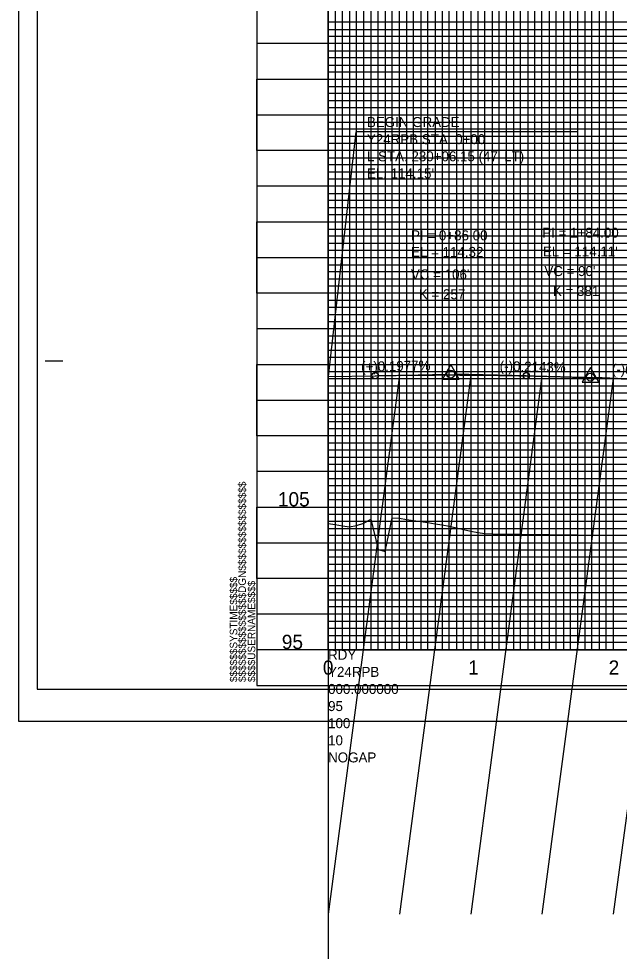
# Model space of a CAD drawing. Extents: x 2345490 to 2436403, y 465165 to 573888.
# Drawn here: x 2410678 to 2411100, y 536614 to 537268 of the extents above; entities that cross this region are included whole.
import ezdxf

# ---------------------------------------------------------------- set-up
doc = ezdxf.new("R2010")
doc.units = 0
for name, color, linetype in [('Old_Level_1', 7, 'Continuous'), ('Old_Level_18', 7, 'Continuous'), ('Old_Level_2', 7, 'Continuous'), ('Old_Level_40', 7, 'Continuous'), ('Old_Level_41', 7, 'Continuous'), ('Old_Level_42', 7, 'Continuous'), ('Old_Level_43', 7, 'Continuous'), ('Old_Level_50', 7, 'Continuous'), ('Old_Level_51', 7, 'Continuous'), ('Old_Level_52', 7, 'Continuous'), ('Old_Level_62', 7, 'Continuous'), ('Old_Level_63', 7, 'Continuous')]:
    doc.layers.add(name, color=color, linetype=linetype)

msp = doc.modelspace()

# ---------------------------------------------------------------- linework, layer by layer
at = {"layer": 'Old_Level_1'}
msp.add_lwpolyline([(2410895.325, 536914.009), (2410900.325, 536913.24775), (2410905.325, 536912.48575), (2410910.325, 536911.72375), (2410915.325, 536912.667), (2410920.325, 536914.14725), (2410925.325, 536916.964), (2410930.325, 536895.8055), (2410935.325, 536894.306), (2410940.325, 536917.8945), (2410945.325, 536917.70475), (2410950.325, 536916.9335), (2410955.325, 536916.169), (2410960.325, 536915.40475), (2410965.325, 536914.6075), (2410970.325, 536913.744), (2410975.325, 536913.08075), (2410980.325, 536912.05075), (2410985.325, 536910.937), (2410990.325, 536909.82425), (2410995.325, 536908.7125), (2411000.325, 536907.60175), (2411005.325, 536907.09525), (2411010.325, 536906.8425), (2411015.325, 536906.629), (2411020.325, 536906.57225), (2411025.325, 536906.51575), (2411030.325, 536906.4595), (2411035.325, 536906.4035), (2411040.325, 536906.34775), (2411045.325, 536906.29225), (2411050.325, 536906.237), (2411055.325, 536906.182), (2411060.325, 536906.1715), (2411065.325, 536906.211), (2411070.325, 536906.12625), (2411075.325, 536905.919), (2411080.325, 536905.778), (2411085.325, 536905.8145), (2411090.325, 536905.85075), (2411095.325, 536905.97225), (2411100.325, 536905.916)], dxfattribs=at)
at = {"layer": 'Old_Level_18'}
msp.add_line((2410845.325, 536800.5035), (2410845.325, 536800.5035), dxfattribs=at)
msp.add_line((2410845.325, 536800.5035), (2410845.325, 536800.5035), dxfattribs=at)
msp.add_lwpolyline([(2412345.325, 537850.5035), (2410845.325, 537850.5035), (2410845.325, 536800.5035), (2412345.325, 536800.5035)], close=True, dxfattribs=at)
at = {"layer": 'Old_Level_2'}
for p, q in [((2410914.74325, 537188.55075), (2410895.325, 537017.0035)), ((2411069.9315, 537188.55075), (2410914.74325, 537188.55075)), ((2410895.325, 537017.0035), (2410928.325, 537017.65575)), ((2410928.325, 537017.65575), (2410978.57575, 537018.64875)), ((2411034.325, 537017.56775), (2410984.0745, 537018.64425)), ((2411034.325, 537017.56775), (2411076.57575, 537016.662)), ((2411124.325, 537014.57725), (2411082.07225, 537016.4795))]:
    msp.add_line(p, q, dxfattribs=at)
for points in [[(2410975.45375, 537015.328), (2410987.19625, 537015.328), (2410981.32525, 537025.45375)], [(2411073.45375, 537013.228), (2411085.19625, 537013.228), (2411079.32525, 537023.35375)]]:
    msp.add_lwpolyline(points, close=True, dxfattribs=at)
for centre, radius in [((2410928.325, 537017.65575), 2.25), ((2410981.325, 537018.70325), 2.75), ((2411034.325, 537017.56775), 2.25), ((2411079.325, 537016.60325), 2.75)]:
    msp.add_circle(centre, radius, dxfattribs=at)
for points in [[(2410928.325, 537017.65575), (2410930.445, 537017.69675), (2410932.565, 537017.736), (2410934.685, 537017.7735), (2410936.805, 537017.80925), (2410938.925, 537017.8435), (2410941.045, 537017.87575), (2410943.165, 537017.90625), (2410945.285, 537017.935), (2410947.405, 537017.962), (2410949.525, 537017.9875), (2410951.645, 537018.011), (2410953.765, 537018.03275), (2410955.885, 537018.053), (2410958.005, 537018.07125), (2410960.125, 537018.08775), (2410962.245, 537018.10275), (2410964.365, 537018.11575), (2410966.485, 537018.127), (2410968.605, 537018.13675), (2410970.725, 537018.1445), (2410972.845, 537018.1505), (2410974.965, 537018.155), (2410977.085, 537018.1575), (2410979.205, 537018.1585), (2410981.325, 537018.1575), (2410983.445, 537018.155), (2410985.565, 537018.1505), (2410987.685, 537018.1445), (2410989.805, 537018.1365), (2410991.925, 537018.127), (2410994.045, 537018.1155), (2410996.165, 537018.1025), (2410998.285, 537018.0875), (2411000.405, 537018.071), (2411002.525, 537018.0525), (2411004.645, 537018.0325), (2411006.765, 537018.01075), (2411008.885, 537017.987), (2411011.005, 537017.96175), (2411013.125, 537017.9345), (2411015.245, 537017.90575), (2411017.365, 537017.87525), (2411019.485, 537017.84275), (2411021.605, 537017.80875), (2411023.725, 537017.773), (2411025.845, 537017.7355), (2411027.965, 537017.696), (2411030.085, 537017.655), (2411032.205, 537017.61225), (2411034.325, 537017.56775)], [(2411034.325, 537017.56775), (2411036.125, 537017.52875), (2411037.925, 537017.48875), (2411039.725, 537017.448), (2411041.525, 537017.4065), (2411043.325, 537017.36425), (2411045.125, 537017.321), (2411046.925, 537017.27675), (2411048.725, 537017.232), (2411050.525, 537017.186), (2411052.325, 537017.1395), (2411054.125, 537017.092), (2411055.925, 537017.04375), (2411057.725, 537016.9945), (2411059.525, 537016.9445), (2411061.325, 537016.8935), (2411063.125, 537016.84175), (2411064.925, 537016.78925), (2411066.725, 537016.73575), (2411068.525, 537016.6815), (2411070.325, 537016.62625), (2411072.125, 537016.57025), (2411073.925, 537016.5135), (2411075.725, 537016.45575), (2411077.525, 537016.39725), (2411079.325, 537016.338), (2411081.125, 537016.27775), (2411082.925, 537016.2165), (2411084.725, 537016.15475), (2411086.525, 537016.09175), (2411088.325, 537016.02825), (2411090.125, 537015.96375), (2411091.925, 537015.8985), (2411093.725, 537015.83225), (2411095.525, 537015.76525), (2411097.325, 537015.69725), (2411099.125, 537015.6285), (2411100.925, 537015.559), (2411102.725, 537015.4885), (2411104.525, 537015.41725), (2411106.325, 537015.34525), (2411108.125, 537015.27225), (2411109.925, 537015.1985), (2411111.725, 537015.12375), (2411113.525, 537015.04825), (2411115.325, 537014.97175), (2411117.125, 537014.8945), (2411118.925, 537014.8165), (2411120.725, 537014.7375), (2411122.525, 537014.65775), (2411124.325, 537014.57725)]]:
    msp.add_spline(points, degree=3, dxfattribs=at)
at = {"layer": 'Old_Level_40'}
msp.add_line((2410845.325, 536800.5035), (2410845.325, 536800.5035), dxfattribs=at)
msp.add_line((2410845.325, 536800.5035), (2410845.325, 536800.5035), dxfattribs=at)
msp.add_line((2410845.325, 536800.5035), (2410845.325, 536800.5035), dxfattribs=at)
msp.add_line((2410845.325, 536800.5035), (2410845.325, 536800.5035), dxfattribs=at)
at = {"layer": 'Old_Level_41'}
for p, q in [((2410696.825, 537028.0035), (2410709.325, 537028.0035)), ((2412345.325, 536825.5035), (2410845.325, 536825.5035))]:
    msp.add_line(p, q, dxfattribs=at)
for points in [[(2410845.325, 537850.5035), (2410895.325, 537850.5035), (2410895.325, 536825.5035), (2410945.325, 536825.5035), (2410945.325, 537850.5035), (2410995.325, 537850.5035), (2410995.325, 536825.5035), (2411045.325, 536825.5035), (2411045.325, 537850.5035), (2411095.325, 537850.5035), (2411095.325, 536825.5035), (2411145.325, 536825.5035), (2411145.325, 537850.5035), (2411195.325, 537850.5035), (2411195.325, 536825.5035), (2411245.325, 536825.5035), (2411245.325, 537850.5035), (2411295.325, 537850.5035), (2411295.325, 536825.5035), (2411345.325, 536825.5035), (2411345.325, 537850.5035), (2411395.325, 537850.5035)], [(2410920.325, 536825.5035), (2410920.325, 537850.5035), (2410970.325, 537850.5035), (2410970.325, 536825.5035), (2411020.325, 536825.5035), (2411020.325, 537850.5035), (2411070.325, 537850.5035), (2411070.325, 536825.5035), (2411120.325, 536825.5035), (2411120.325, 537850.5035), (2411170.325, 537850.5035), (2411170.325, 536825.5035), (2411220.325, 536825.5035), (2411220.325, 537850.5035), (2411270.325, 537850.5035), (2411270.325, 536825.5035), (2411320.325, 536825.5035), (2411320.325, 537850.5035), (2411370.325, 537850.5035), (2411370.325, 536825.5035), (2411420.325, 536825.5035)], [(2412345.325, 537250.5035), (2410845.325, 537250.5035), (2410845.325, 537200.5035), (2412345.325, 537200.5035)], [(2412345.325, 537175.5035), (2410845.325, 537175.5035), (2410845.325, 537225.5035), (2412345.325, 537225.5035)], [(2412345.325, 537150.5035), (2410845.325, 537150.5035), (2410845.325, 537100.5035), (2412345.325, 537100.5035)], [(2412345.325, 537075.5035), (2410845.325, 537075.5035), (2410845.325, 537125.5035), (2412345.325, 537125.5035)], [(2412345.325, 537050.5035), (2410845.325, 537050.5035), (2410845.325, 537000.5035), (2412345.325, 537000.5035)], [(2412345.325, 536950.5035), (2410845.325, 536950.5035), (2410845.325, 536900.5035), (2412345.325, 536900.5035)], [(2412345.325, 536875.5035), (2410845.325, 536875.5035), (2410845.325, 536925.5035), (2412345.325, 536925.5035)], [(2412345.325, 536850.5035), (2410845.325, 536850.5035)], [(2410882.825, 536800.5035), (2410882.825, 536800.5035)]]:
    msp.add_lwpolyline(points, dxfattribs=at)
at = {"layer": 'Old_Level_42'}
msp.add_lwpolyline([(2412345.325, 536975.5035), (2410845.325, 536975.5035), (2410845.325, 537025.5035), (2412345.325, 537025.5035)], dxfattribs=at)
at = {"layer": 'Old_Level_43'}
for points in [[(2410900.325, 537850.5035), (2410900.325, 536825.5035), (2410905.325, 536825.5035), (2410905.325, 537850.5035)], [(2410910.325, 537850.5035), (2410910.325, 536825.5035), (2410915.325, 536825.5035), (2410915.325, 537850.5035)], [(2410925.325, 537850.5035), (2410925.325, 536825.5035), (2410930.325, 536825.5035), (2410930.325, 537850.5035)], [(2410935.325, 537850.5035), (2410935.325, 536825.5035), (2410940.325, 536825.5035), (2410940.325, 537850.5035)], [(2410950.325, 537850.5035), (2410950.325, 536825.5035), (2410955.325, 536825.5035), (2410955.325, 537850.5035)], [(2410960.325, 537850.5035), (2410960.325, 536825.5035), (2410965.325, 536825.5035), (2410965.325, 537850.5035)], [(2410975.325, 537850.5035), (2410975.325, 536825.5035), (2410980.325, 536825.5035), (2410980.325, 537850.5035)], [(2410985.325, 537850.5035), (2410985.325, 536825.5035), (2410990.325, 536825.5035), (2410990.325, 537850.5035)], [(2411000.325, 537850.5035), (2411000.325, 536825.5035), (2411005.325, 536825.5035), (2411005.325, 537850.5035)], [(2411010.325, 537850.5035), (2411010.325, 536825.5035), (2411015.325, 536825.5035), (2411015.325, 537850.5035)], [(2411025.325, 537850.5035), (2411025.325, 536825.5035), (2411030.325, 536825.5035), (2411030.325, 537850.5035)], [(2411035.325, 537850.5035), (2411035.325, 536825.5035), (2411040.325, 536825.5035), (2411040.325, 537850.5035)], [(2411050.325, 537850.5035), (2411050.325, 536825.5035), (2411055.325, 536825.5035), (2411055.325, 537850.5035)], [(2411060.325, 536825.5035), (2411065.325, 536825.5035), (2411065.325, 537850.5035)], [(2411060.325, 537850.5035), (2411060.325, 536825.5035)], [(2411075.325, 537850.5035), (2411075.325, 536825.5035), (2411080.325, 536825.5035), (2411080.325, 537850.5035)], [(2411085.325, 537850.5035), (2411085.325, 536825.5035), (2411090.325, 536825.5035), (2411090.325, 537850.5035)], [(2412295.325, 537265.5035), (2410895.325, 537265.5035), (2410895.325, 537260.5035), (2412295.325, 537260.5035)], [(2412295.325, 537255.5035), (2410895.325, 537255.5035), (2410895.325, 537245.5035), (2412295.325, 537245.5035)], [(2412295.325, 537240.5035), (2410895.325, 537240.5035), (2410895.325, 537235.5035), (2412295.325, 537235.5035)], [(2412295.325, 537230.5035), (2410895.325, 537230.5035), (2410895.325, 537220.5035), (2412295.325, 537220.5035)], [(2412295.325, 537215.5035), (2410895.325, 537215.5035), (2410895.325, 537210.5035), (2412295.325, 537210.5035)], [(2412295.325, 537205.5035), (2410895.325, 537205.5035), (2410895.325, 537195.5035), (2412295.325, 537195.5035)], [(2412295.325, 537190.5035), (2410895.325, 537190.5035), (2410895.325, 537185.5035), (2412295.325, 537185.5035)], [(2412295.325, 537180.5035), (2410895.325, 537180.5035), (2410895.325, 537170.5035), (2412295.325, 537170.5035)], [(2412295.325, 537165.5035), (2410895.325, 537165.5035), (2410895.325, 537160.5035), (2412295.325, 537160.5035)], [(2412295.325, 537155.5035), (2410895.325, 537155.5035), (2410895.325, 537145.5035), (2412295.325, 537145.5035)], [(2412295.325, 537140.5035), (2410895.325, 537140.5035), (2410895.325, 537135.5035), (2412295.325, 537135.5035)], [(2412295.325, 537130.5035), (2410895.325, 537130.5035), (2410895.325, 537120.5035), (2412295.325, 537120.5035)], [(2412295.325, 537115.5035), (2410895.325, 537115.5035), (2410895.325, 537110.5035), (2412295.325, 537110.5035)], [(2412295.325, 537105.5035), (2410895.325, 537105.5035), (2410895.325, 537095.5035), (2412295.325, 537095.5035)], [(2412295.325, 537090.5035), (2410895.325, 537090.5035), (2410895.325, 537085.5035), (2412295.325, 537085.5035)], [(2412295.325, 537080.5035), (2410895.325, 537080.5035), (2410895.325, 537070.5035), (2412295.325, 537070.5035)], [(2412295.325, 537065.5035), (2410895.325, 537065.5035), (2410895.325, 537060.5035), (2412295.325, 537060.5035)], [(2412295.325, 537055.5035), (2410895.325, 537055.5035), (2410895.325, 537045.5035), (2412295.325, 537045.5035)], [(2412295.325, 537040.5035), (2410895.325, 537040.5035), (2410895.325, 537035.5035), (2412295.325, 537035.5035)], [(2412295.325, 537030.5035), (2410895.325, 537030.5035)], [(2410895.325, 537020.5035), (2412295.325, 537020.5035)], [(2412295.325, 537015.5035), (2410895.325, 537015.5035), (2410895.325, 537010.5035), (2412295.325, 537010.5035)], [(2412295.325, 537005.5035), (2410895.325, 537005.5035)], [(2410895.325, 536995.5035), (2412295.325, 536995.5035)], [(2412295.325, 536990.5035), (2410895.325, 536990.5035), (2410895.325, 536985.5035), (2412295.325, 536985.5035)], [(2412295.325, 536980.5035), (2410895.325, 536980.5035), (2410895.325, 536970.5035), (2412295.325, 536970.5035)], [(2412295.325, 536965.5035), (2410895.325, 536965.5035), (2410895.325, 536960.5035), (2412295.325, 536960.5035)], [(2412295.325, 536955.5035), (2410895.325, 536955.5035), (2410895.325, 536945.5035), (2412295.325, 536945.5035)], [(2412295.325, 536940.5035), (2410895.325, 536940.5035), (2410895.325, 536935.5035), (2412295.325, 536935.5035)], [(2412295.325, 536930.5035), (2410895.325, 536930.5035), (2410895.325, 536920.5035), (2412295.325, 536920.5035)], [(2412295.325, 536915.5035), (2410895.325, 536915.5035), (2410895.325, 536910.5035), (2412295.325, 536910.5035)], [(2412295.325, 536905.5035), (2410895.325, 536905.5035), (2410895.325, 536895.5035), (2412295.325, 536895.5035)], [(2412295.325, 536890.5035), (2410895.325, 536890.5035), (2410895.325, 536885.5035), (2412295.325, 536885.5035)], [(2412295.325, 536880.5035), (2410895.325, 536880.5035), (2410895.325, 536870.5035), (2412295.325, 536870.5035)], [(2412295.325, 536865.5035), (2410895.325, 536865.5035), (2410895.325, 536860.5035), (2412295.325, 536860.5035)], [(2412295.325, 536855.5035), (2410895.325, 536855.5035), (2410895.325, 536845.5035), (2412295.325, 536845.5035)], [(2412295.325, 536840.5035), (2410895.325, 536840.5035), (2410895.325, 536835.5035), (2412295.325, 536835.5035)], [(2412295.325, 536830.5035), (2410895.325, 536830.5035)]]:
    msp.add_lwpolyline(points, dxfattribs=at)
at = {"layer": 'Old_Level_50'}
msp.add_line((2410678.325, 536775.5035), (2410678.325, 536775.5035), dxfattribs=at)
msp.add_lwpolyline([(2412357.825, 537853.0535), (2410691.325, 537853.0535), (2410691.325, 536797.9535), (2412357.825, 536797.9535)], close=True, dxfattribs=at)
at = {"layer": 'Old_Level_51'}
msp.add_lwpolyline([(2412362.325, 537875.5035), (2410678.325, 537875.5035), (2410678.325, 536775.5035), (2412362.325, 536775.5035)], close=True, dxfattribs=at)
at = {"layer": 'Old_Level_52'}
msp.add_line((2410691.325, 536797.9535), (2410691.325, 536797.9535), dxfattribs=at)
at = {"layer": 'Old_Level_63'}
for p, q in [((2410895.325, 536825.5035), (2410895.325, 539325.5035)), ((2410895.325, 537044.4035), (2410895.325, 536825.5035)), ((2410945.325, 537017.9735), (2410895.325, 536640.12925)), ((2410995.325, 537018.0835), (2410945.325, 536640.12925)), ((2411045.325, 537017.3135), (2410995.325, 536640.12925)), ((2411095.325, 537015.8035), (2411045.325, 536640.12925)), ((2411145.325, 537013.5635), (2411095.325, 536640.02925)), ((2410895.325, 536825.5035), (2412860.54875, 536825.5035)), ((2410895.325, 536825.5035), (2410895.325, 534325.5035))]:
    msp.add_line(p, q, dxfattribs=at)

# ---------------------------------------------------------------- texts
at = {"layer": 'Old_Level_2'}
for s, height, p in [('BEGIN GRADE', 7.0000005, (2410922.553, 537192.00725)), ('Y24RPB STA. 0+00', 7.0000005, (2410922.553, 537180.007)), ("L STA. 230+06.15 (47' LT)", 7.0000005, (2410922.553, 537168.007)), ("EL. 114.15'", 7.0000005, (2410922.553, 537156.007)), ('PI = 0+86.00', 7.0000005, (2410953.50975, 537112.555)), ('PI = 1+84.00', 7.0000005, (2411045.5225, 537114.44775)), ("EL = 114.32'", 7.0000005, (2410953.50975, 537100.94)), ("EL = 114.11'", 7.0000005, (2411045.92175, 537101.23575)), ("VC = 106'", 7.000001, (2410953.3845, 537085.225)), ("VC = 90'", 7.000001, (2411046.99375, 537087.517)), ('K = 257', 7.000001, (2410958.9725, 537071.2745)), ('K = 381', 7.000001, (2411052.981, 537073.56675))]:
    msp.add_text(s, height=height, dxfattribs=at).set_placement(p)
for s, rotation, p in [('(+)0.1977%', 1.13244444, (2410918.51775, 537020.462)), ('(-)0.2143%', 358.77242222, (2411015.59825, 537020.96925)), ('(-)0.4503%', 357.42193056, (2411094.20625, 537018.936))]:
    msp.add_text(s, height=7.000001, rotation=rotation, dxfattribs=at).set_placement(p)
at = {"layer": 'Old_Level_41'}
for s, p in [('$$$$$$$$$$$$$$$$DGN$$$$$$$$$$$$$$$$', (2410837.675, 536802.866)), ('$$$$$$SYSTIME$$$$$', (2410831.625, 536802.866)), ('$$$$USERNAME$$$$', (2410844.25, 536802.8785))]:
    msp.add_text(s, height=5.25, rotation=90, dxfattribs=at).set_placement(p)
at = {"layer": 'Old_Level_62'}
for s, height, p in [('105', 10.000001, (2410860.1115, 536926.0035)), ('95', 10.000001, (2410862.869, 536826.0035)), ('0', 10, (2410891.666, 536808.0035)), ('1', 10, (2410993.5055, 536808.0035)), ('2', 10, (2411092.054, 536808.0035))]:
    msp.add_text(s, height=height, dxfattribs=at).set_placement(p)
at = {"layer": 'Old_Level_63'}
for s, p in [('RDY', (2410895.325, 536818.5035)), ('Y24RPB', (2410895.325, 536806.5035)), ('000.000000', (2410895.325, 536794.5035)), ('95', (2410895.325, 536782.5035)), ('100', (2410895.325, 536770.5035)), ('10', (2410895.325, 536758.5035)), ('NOGAP', (2410895.325, 536746.5035))]:
    msp.add_text(s, height=7.000001, dxfattribs=at).set_placement(p)

doc.saveas('drawing.dxf')
